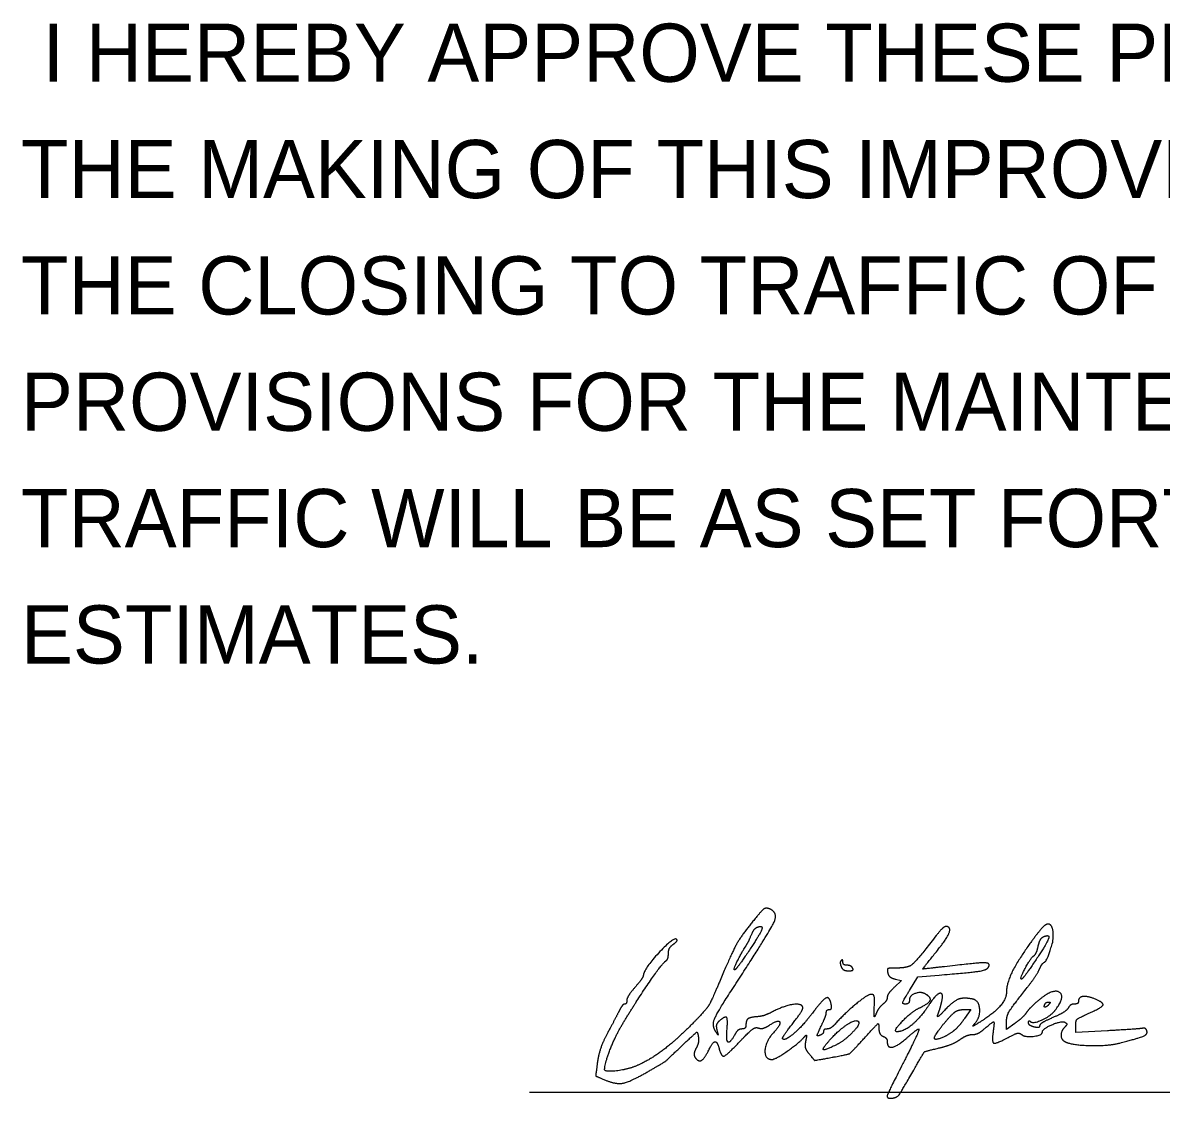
# Model space of a CAD drawing. Extents: x -17 to 88, y -5 to 22.
# Drawn here: x 25.948 to 28.687, y 2.601 to 5.189 of the extents above; entities that cross this region are included whole.
import ezdxf

# ---------------------------------------------------------------- set-up
doc = ezdxf.new("R2010")
doc.units = 0
doc.layers.add('SH_Data', color=7, linetype='Continuous')
doc.layers.add('SH_Text', color=7, linetype='Continuous')

msp = doc.modelspace()

# ---------------------------------------------------------------- linework, layer by layer
at = {"layer": 'SH_Data'}
msp.add_line((27.1676, 2.6155), (30.6676, 2.6155), dxfattribs=at)
at = {"layer": 'SH_Text'}
for points in [[(28.0469, 2.8877), (28.0624, 2.884), (28.0452, 2.8679)], [(28.0817, 2.8602), (28.1018, 2.893), (28.1533, 2.8972)], [(28.2123, 2.8141), (28.2289, 2.8141), (28.2138, 2.7924)], [(28.3346, 2.7807), (28.3147, 2.7665), (28.3147, 2.782)], [(28.5581, 2.7631), (28.4814, 2.7587), (28.4814, 2.7749)]]:
    msp.add_lwpolyline(points, dxfattribs=at)
for points in [[(27.6643, 2.8774), (27.7452, 3.0012), (27.7662, 3.0483), (27.7442, 3.0567)], [(27.7442, 3.0567), (27.7366, 3.0596), (27.7265, 3.0535), (27.7164, 3.0404)], [(27.7164, 3.0404), (27.6852, 3.0036), (27.6559, 2.9568), (27.624, 2.88)], [(27.7154, 3.0124), (27.7306, 3.0182), (27.7208, 2.9933), (27.6901, 2.948)], [(28.1688, 3.0141), (28.1656, 3.0141), (28.1554, 3.0044), (28.1461, 2.9924)], [(28.1541, 2.9634), (28.1738, 2.9881), (28.1813, 3.0141), (28.1688, 3.0141)], [(28.4195, 3.0186), (28.4136, 3.0222), (28.3991, 3.0103), (28.3898, 2.9975)], [(28.4261, 2.9761), (28.4281, 2.9911), (28.4255, 3.0149), (28.4195, 3.0186)], [(27.6972, 2.9852), (27.7035, 2.9998), (27.7099, 3.0102), (27.7154, 3.0124)], [(28.1461, 2.9924), (28.0985, 2.9312), (28.078, 2.9141), (28.0521, 2.9141)], [(28.3898, 2.9975), (28.3673, 2.9697), (28.3149, 2.885), (28.3148, 2.8558)], [(28.4055, 2.9902), (28.4207, 2.996), (28.4109, 2.9711), (28.3802, 2.9258)], [(28.3913, 2.967), (28.3936, 2.9776), (28.4, 2.9881), (28.4055, 2.9902)], [(27.5214, 2.983), (27.5144, 2.9899), (27.4419, 2.9114), (27.4411, 2.8962)], [(27.5014, 2.9488), (27.5014, 2.9564), (27.5066, 2.9665), (27.513, 2.9712)], [(27.513, 2.9712), (27.5194, 2.9758), (27.5232, 2.9812), (27.5214, 2.983)], [(27.6609, 2.9096), (27.656, 2.9096), (27.6835, 2.9615), (27.6878, 2.9669)], [(27.6878, 2.9669), (27.6917, 2.9739), (27.696, 2.9805), (27.6972, 2.9852)], [(28.1656, 2.9174), (28.1136, 2.9114), (28.1133, 2.9122), (28.1541, 2.9634)], [(28.3808, 2.9437), (28.3842, 2.9459), (28.3889, 2.9563), (28.3913, 2.967)], [(28.3964, 2.9158), (28.4007, 2.9258), (28.4129, 2.9313), (28.4261, 2.9761)], [(27.4945, 2.9307), (27.4983, 2.933), (27.5014, 2.9411), (27.5014, 2.9488)], [(27.6901, 2.948), (27.6758, 2.9269), (27.6626, 2.9096), (27.6609, 2.9096)], [(27.9172, 2.9322), (27.9149, 2.9299), (27.9148, 2.9234), (27.917, 2.9177)], [(27.9214, 2.9285), (27.9214, 2.9328), (27.9195, 2.9345), (27.9172, 2.9322)], [(28.351, 2.8874), (28.3461, 2.8874), (28.3736, 2.9393), (28.3808, 2.9437)], [(27.3882, 2.7744), (27.4174, 2.824), (27.4868, 2.9259), (27.4945, 2.9307)], [(27.917, 2.9177), (27.9192, 2.9121), (27.9272, 2.9074), (27.9349, 2.9074)], [(27.931, 2.9208), (27.9257, 2.9208), (27.9214, 2.9243), (27.9214, 2.9285)], [(27.9447, 2.9141), (27.9424, 2.9178), (27.9363, 2.9208), (27.931, 2.9208)], [(27.9349, 2.9074), (27.9425, 2.9074), (27.947, 2.9104), (27.9447, 2.9141)], [(28.0521, 2.9141), (28.0321, 2.9141), (28.0275, 2.9118), (28.0292, 2.9027)], [(28.1533, 2.8972), (28.2352, 2.904), (28.2701, 2.9102), (28.2728, 2.9185)], [(28.2728, 2.9185), (28.2757, 2.927), (28.2462, 2.9267), (28.1656, 2.9174)], [(28.3802, 2.9258), (28.3659, 2.9047), (28.3528, 2.8874), (28.351, 2.8874)], [(28.3649, 2.8674), (28.3778, 2.8839), (28.392, 2.9057), (28.3964, 2.9158)], [(27.4411, 2.8962), (27.4409, 2.8932), (27.4319, 2.8804), (27.4211, 2.8677)], [(27.624, 2.88), (27.6053, 2.835), (27.5913, 2.8128), (27.5629, 2.7837)], [(27.6151, 2.7617), (27.6058, 2.7764), (27.6197, 2.8092), (27.6643, 2.8774)], [(28.0292, 2.9027), (28.0305, 2.8965), (28.0384, 2.8897), (28.0469, 2.8877)], [(27.4211, 2.8677), (27.4102, 2.855), (27.4014, 2.8407), (27.4014, 2.836)], [(27.9892, 2.8508), (27.981, 2.8508), (27.926, 2.8054), (27.9023, 2.7791)], [(27.9969, 2.8208), (27.9977, 2.8417), (27.9954, 2.8508), (27.9892, 2.8508)], [(28.0452, 2.8679), (28.0358, 2.859), (28.028, 2.8482), (28.028, 2.8438)], [(28.0714, 2.8274), (28.064, 2.8274), (28.0666, 2.8357), (28.0817, 2.8602)], [(28.121, 2.851), (28.1097, 2.8579), (28.0814, 2.8481), (28.0814, 2.8373)], [(28.1056, 2.8183), (28.1279, 2.8289), (28.1344, 2.8427), (28.121, 2.851)], [(28.1588, 2.8314), (28.1645, 2.8541), (28.1462, 2.8526), (28.1309, 2.8291)], [(28.3148, 2.8558), (28.3147, 2.8395), (28.2833, 2.804), (28.2514, 2.7842)], [(28.3147, 2.782), (28.3148, 2.7984), (28.3269, 2.8192), (28.3649, 2.8674)], [(28.4321, 2.8125), (28.4577, 2.8462), (28.4268, 2.8654), (28.3929, 2.837)], [(27.3964, 2.8274), (27.3936, 2.8274), (27.388, 2.8206), (27.3838, 2.8124)], [(27.4014, 2.836), (27.4014, 2.8313), (27.3991, 2.8274), (27.3964, 2.8274)], [(27.8242, 2.8216), (27.8193, 2.8296), (27.7773, 2.8221), (27.7514, 2.8086)], [(27.8008, 2.7809), (27.8158, 2.7998), (27.8263, 2.8181), (27.8242, 2.8216)], [(27.8934, 2.8258), (27.8895, 2.8459), (27.8728, 2.8386), (27.8481, 2.8059)], [(27.8885, 2.8141), (27.8925, 2.8141), (27.8947, 2.8194), (27.8934, 2.8258)], [(28.0173, 2.8268), (28.0114, 2.8219), (28.0041, 2.8118), (28.0012, 2.8043)], [(28.028, 2.8438), (28.028, 2.8393), (28.0232, 2.8317), (28.0173, 2.8268)], [(28.1309, 2.8291), (28.1096, 2.7965), (28.0681, 2.7608), (28.0515, 2.7608)], [(28.0814, 2.8373), (28.0814, 2.8319), (28.0769, 2.8274), (28.0714, 2.8274)], [(28.1502, 2.8031), (28.1527, 2.8098), (28.1566, 2.8226), (28.1588, 2.8314)], [(28.2325, 2.8396), (28.2106, 2.8438), (28.1864, 2.8338), (28.1658, 2.8121)], [(28.2402, 2.7825), (28.2529, 2.7981), (28.2477, 2.8368), (28.2325, 2.8396)], [(28.3929, 2.837), (28.3811, 2.827), (28.3676, 2.8135), (28.3629, 2.8069)], [(28.408, 2.8201), (28.4061, 2.8201), (28.4056, 2.8228), (28.4069, 2.8261)], [(28.4069, 2.8261), (28.4082, 2.8294), (28.4119, 2.8321), (28.4153, 2.8321)], [(28.4164, 2.8261), (28.4136, 2.8228), (28.4099, 2.8201), (28.408, 2.8201)], [(28.4153, 2.8321), (28.4202, 2.8321), (28.4204, 2.8309), (28.4164, 2.8261)], [(28.4784, 2.8274), (28.473, 2.8274), (28.4663, 2.8232), (28.4634, 2.8179)], [(28.488, 2.8334), (28.488, 2.8301), (28.4837, 2.8274), (28.4784, 2.8274)], [(28.5248, 2.8407), (28.5073, 2.8474), (28.488, 2.8435), (28.488, 2.8334)], [(28.5113, 2.8043), (28.5449, 2.819), (28.5494, 2.8314), (28.5248, 2.8407)], [(27.3838, 2.8124), (27.3796, 2.8042), (27.367, 2.7802), (27.3557, 2.7592)], [(27.6423, 2.7637), (27.6447, 2.7912), (27.6388, 2.7991), (27.6247, 2.7874)], [(27.7175, 2.7972), (27.6987, 2.7959), (27.688, 2.7886), (27.688, 2.777)], [(27.7514, 2.8086), (27.7404, 2.8029), (27.7251, 2.7978), (27.7175, 2.7972)], [(27.8481, 2.8059), (27.8251, 2.7754), (27.7819, 2.738), (27.7763, 2.7436)], [(27.8689, 2.7743), (27.8758, 2.7885), (27.8814, 2.8033), (27.8814, 2.8071)], [(27.8814, 2.8071), (27.8814, 2.811), (27.8846, 2.8141), (27.8885, 2.8141)], [(28.0012, 2.8043), (27.9974, 2.7948), (27.9961, 2.7997), (27.9969, 2.8208)], [(28.0515, 2.7608), (28.0406, 2.7608), (28.0859, 2.8089), (28.1056, 2.8183)], [(28.1414, 2.7457), (28.1414, 2.7504), (28.1706, 2.7891), (28.1851, 2.8035)], [(28.1658, 2.8121), (28.1536, 2.7991), (28.1474, 2.7956), (28.1502, 2.8031)], [(28.1851, 2.8035), (28.1909, 2.8093), (28.2031, 2.8141), (28.2123, 2.8141)], [(28.3629, 2.8069), (28.3583, 2.8002), (28.3455, 2.7885), (28.3346, 2.7807)], [(28.3722, 2.7855), (28.3783, 2.7794), (28.4219, 2.799), (28.4321, 2.8125)], [(28.4264, 2.7948), (28.4089, 2.7874), (28.3947, 2.7784), (28.3947, 2.775)], [(28.4634, 2.8179), (28.4604, 2.8127), (28.4438, 2.8023), (28.4264, 2.7948)], [(28.4814, 2.7749), (28.4814, 2.7877), (28.4877, 2.7939), (28.5113, 2.8043)], [(27.348, 2.6696), (27.348, 2.6834), (27.3731, 2.7487), (27.3882, 2.7744)], [(27.5629, 2.7837), (27.5198, 2.7396), (27.4477, 2.6866), (27.4154, 2.6753)], [(27.6247, 2.7874), (27.6185, 2.7823), (27.6159, 2.7733), (27.6182, 2.7648)], [(27.6783, 2.7674), (27.6729, 2.7674), (27.6653, 2.7614), (27.6614, 2.7541)], [(27.6766, 2.7406), (27.6968, 2.762), (27.7114, 2.7724), (27.718, 2.7699)], [(27.688, 2.777), (27.688, 2.7718), (27.6836, 2.7674), (27.6783, 2.7674)], [(27.718, 2.7699), (27.7236, 2.7677), (27.7355, 2.7708), (27.7444, 2.7766)], [(27.7444, 2.7766), (27.7653, 2.7903), (27.7731, 2.779), (27.7557, 2.7603)], [(27.7763, 2.7436), (27.7748, 2.7451), (27.7858, 2.7619), (27.8008, 2.7809)], [(27.8656, 2.752), (27.8588, 2.7494), (27.8597, 2.7552), (27.8689, 2.7743)], [(27.8832, 2.7674), (27.8785, 2.7674), (27.8747, 2.7648), (27.8747, 2.7615)], [(27.9023, 2.7791), (27.8965, 2.7727), (27.8879, 2.7674), (27.8832, 2.7674)], [(27.8853, 2.7357), (27.9083, 2.7626), (27.9521, 2.7922), (27.9589, 2.7854)], [(27.9589, 2.7854), (27.9642, 2.7802), (27.9272, 2.7407), (27.9076, 2.7305)], [(27.973, 2.7456), (28.0026, 2.7782), (28.0079, 2.7818), (28.008, 2.7689)], [(28.008, 2.7689), (28.008, 2.7605), (28.0125, 2.752), (28.018, 2.7498)], [(28.1039, 2.7674), (28.1062, 2.7674), (28.0889, 2.7299), (28.0656, 2.6841)], [(28.077, 2.7474), (28.0895, 2.7584), (28.1016, 2.7674), (28.1039, 2.7674)], [(28.2138, 2.7924), (28.2054, 2.7805), (28.1925, 2.7663), (28.1851, 2.7608)], [(28.233, 2.7541), (28.2402, 2.7541), (28.2529, 2.7601), (28.2614, 2.7674)], [(28.2514, 2.7842), (28.2356, 2.7744), (28.2332, 2.774), (28.2402, 2.7825)], [(28.2614, 2.7674), (28.2821, 2.7854), (28.2862, 2.7843), (28.2829, 2.7616)], [(28.368, 2.7827), (28.368, 2.7865), (28.3699, 2.7878), (28.3722, 2.7855)], [(28.3814, 2.7722), (28.374, 2.7741), (28.368, 2.7788), (28.368, 2.7827)], [(28.3947, 2.775), (28.3947, 2.7715), (28.3887, 2.7703), (28.3814, 2.7722)], [(28.4014, 2.7604), (28.4014, 2.768), (28.4484, 2.788), (28.4557, 2.7835)], [(28.4553, 2.772), (28.4464, 2.7631), (28.4458, 2.7429), (28.4543, 2.7377)], [(28.4557, 2.7835), (28.4603, 2.7807), (28.4601, 2.7769), (28.4553, 2.772)], [(28.6423, 2.7691), (28.6382, 2.7682), (28.6004, 2.7655), (28.5581, 2.7631)], [(28.6525, 2.7633), (28.6509, 2.7674), (28.6464, 2.77), (28.6423, 2.7691)], [(27.3557, 2.7592), (27.3444, 2.7381), (27.3332, 2.7059), (27.3307, 2.6875)], [(27.537, 2.7299), (27.5673, 2.7586), (27.5716, 2.7608), (27.5735, 2.7486)], [(27.5735, 2.7486), (27.5746, 2.741), (27.5722, 2.7286), (27.5681, 2.721)], [(27.6182, 2.7648), (27.6214, 2.753), (27.6209, 2.7525), (27.6151, 2.7617)], [(27.6232, 2.721), (27.6288, 2.6997), (27.6428, 2.7048), (27.6766, 2.7406)], [(27.6614, 2.7541), (27.6502, 2.7333), (27.6401, 2.7384), (27.6423, 2.7637)], [(27.7557, 2.7603), (27.7354, 2.7385), (27.7322, 2.6941), (27.7509, 2.6941)], [(27.7509, 2.6941), (27.7594, 2.6941), (27.8196, 2.7368), (27.8302, 2.7504)], [(27.8302, 2.7504), (27.8333, 2.7543), (27.8341, 2.7497), (27.832, 2.7398)], [(27.832, 2.7398), (27.8294, 2.728), (27.8322, 2.717), (27.8406, 2.7068)], [(27.8747, 2.7615), (27.8747, 2.7582), (27.8706, 2.754), (27.8656, 2.752)], [(27.8955, 2.6993), (27.935, 2.7066), (27.9405, 2.7098), (27.973, 2.7456)], [(28.018, 2.7498), (28.0235, 2.7477), (28.028, 2.7418), (28.028, 2.7367)], [(28.028, 2.7367), (28.028, 2.721), (28.0531, 2.7264), (28.077, 2.7474)], [(28.1851, 2.7608), (28.1701, 2.7497), (28.1414, 2.7398), (28.1414, 2.7457)], [(28.1509, 2.7213), (28.1695, 2.7257), (28.1927, 2.7349), (28.2024, 2.7417)], [(28.2024, 2.7417), (28.2121, 2.7485), (28.2259, 2.7541), (28.233, 2.7541)], [(28.2829, 2.7616), (28.2791, 2.7354), (28.2894, 2.7312), (28.3189, 2.7471)], [(28.3189, 2.7471), (28.3357, 2.756), (28.3464, 2.7583), (28.3516, 2.7539)], [(28.3516, 2.7539), (28.3599, 2.7471), (28.4014, 2.7525), (28.4014, 2.7604)], [(28.588, 2.7337), (28.6346, 2.7457), (28.6555, 2.7553), (28.6525, 2.7633)], [(27.4539, 2.6658), (27.4925, 2.6883), (27.4953, 2.6904), (27.537, 2.7299)], [(27.5681, 2.721), (27.5641, 2.7134), (27.5626, 2.7042), (27.5648, 2.7006)], [(27.5648, 2.7006), (27.5723, 2.6885), (27.5872, 2.694), (27.596, 2.7119)], [(27.596, 2.7119), (27.6071, 2.7346), (27.6187, 2.7385), (27.6232, 2.721)], [(27.9076, 2.7305), (27.8798, 2.7162), (27.8705, 2.7183), (27.8853, 2.7357)], [(28.0917, 2.6687), (28.1159, 2.7112), (28.1187, 2.7137), (28.1509, 2.7213)], [(28.4543, 2.7377), (28.4683, 2.729), (28.5594, 2.7263), (28.588, 2.7337)], [(27.3307, 2.6875), (27.3264, 2.6546), (27.3266, 2.654), (27.348, 2.645)], [(27.8406, 2.7068), (27.8525, 2.692), (27.8545, 2.6917), (27.8955, 2.6993)], [(27.4154, 2.6753), (27.395, 2.6682), (27.348, 2.6642), (27.348, 2.6696)], [(27.348, 2.645), (27.3751, 2.6337), (27.4106, 2.6406), (27.4539, 2.6658)], [(28.0656, 2.6841), (28.0317, 2.6176), (28.0255, 2.6008), (28.0346, 2.6008)], [(28.0346, 2.6008), (28.0494, 2.6008), (28.0608, 2.6143), (28.0917, 2.6687)]]:
    msp.add_open_spline(points, degree=2, dxfattribs=at)

# ---------------------------------------------------------------- texts
at = {"layer": 'SH_Data'}
for s, p in [(' I HEREBY APPROVE THESE PLANS AND DECLARE THAT', (25.9437, 5.047)), ('THE MAKING OF THIS IMPROVEMENT WILL NOT REQUIRE', (25.9437, 4.767)), ('THE CLOSING TO TRAFFIC OF THE HIGHWAY AND THAT', (25.9437, 4.487)), ('PROVISIONS FOR THE MAINTENANCE AND SAFETY OF', (25.9437, 4.207)), ('TRAFFIC WILL BE AS SET FORTH ON THE PLANS AND', (25.9437, 3.927)), ('ESTIMATES.', (25.9437, 3.647))]:
    msp.add_text(s, height=0.14, dxfattribs=at).set_placement(p)

doc.saveas('drawing.dxf')
